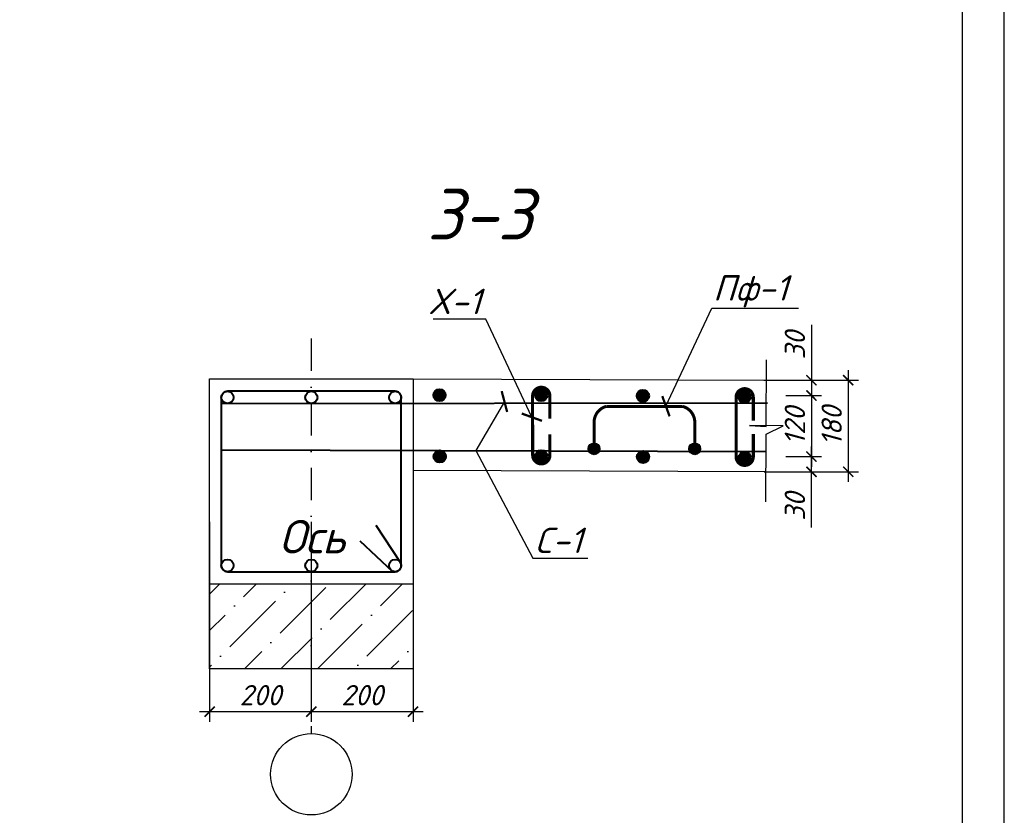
# Model space of a CAD drawing. Header units: millimetres. Extents: x -33345 to 4712671, y -3392 to 121473.
# Tile 657 of 1056: x 3397110 to 3408872, y 50506 to 60009. Entities that reach past the tile are written whole.
import ezdxf
from ezdxf import colors
from ezdxf.entities.mleader import LeaderData, LeaderLine
from ezdxf.math import Vec2, Vec3

# ---------------------------------------------------------------- set-up
doc = ezdxf.new("R2010")
doc.units = ezdxf.units.MM
doc.linetypes.add('DASHDOT', pattern=[25.4, 12.7, -6.35, 0, -6.35])
doc.layers.add('.', color=7, linetype='Continuous', lineweight=15)
doc.layers.add('0.25', color=7, linetype='Continuous', lineweight=25)
doc.styles.add('_text', font='isocpeui.ttf')
doc.styles.add('Констр', font='isocpeui.ttf')
doc.styles.add('Тохир', font='isocpeui.ttf', dxfattribs={"oblique": 2, "height": 250})
doc.dimstyles.new('20', dxfattribs={"dimscale": 100, "dimtxt": 2, "dimasz": 1, "dimexe": 1, "dimexo": 1.5, "dimtad": 1, "dimdec": 0, "dimlfac": 0.2, "dimrnd": 5, "dimdsep": 46, "dimtxsty": 'Констр', "dimblk": 'ARCHTICK', "dimcen": 2.5, "dimdle": 1, "dimadec": 0, "dimazin": 0, "dimtfac": 1, "dimtdec": 0, "dimtmove": 2, "dimatfit": 3, "dimldrblk": 'OBLIQUE', "dimfxl": 1.25, "dimtolj": 1, "dimtzin": 0, "dimarcsym": 0})

# ---------------------------------------------------------------- blocks, each defined once
blk = doc.blocks.new('*U282')
at = {"layer": '0.25', "color": 5, "linetype": 'Continuous', "lineweight": 25, "ltscale": 100}
blk.add_lwpolyline([(-72619, 0), (0, 0), (0, 42000), (-72619, 42000), (-72619, 0)], dxfattribs=at)
at = {"layer": '0.25', "color": 7, "linetype": 'Continuous', "lineweight": 30, "ltscale": 100}
blk.add_lwpolyline([(-70619, 500), (-500, 500), (-500, 41500), (-70619, 41500), (-70619, 500)], dxfattribs=at)
blk = doc.blocks.new('_ArchTick')
at = {"color": 0, "linetype": 'ByBlock', "const_width": 0.15}
blk.add_lwpolyline([(-0.5, -0.5), (0.5, 0.5)], dxfattribs=at)
blk = doc.blocks.new('*D669')
at = {"color": 0, "lineweight": -2, "ltscale": 100, "transparency": 16777216}
for p, q in [((-49142794.1, 22624177.6), (-49142794.1, 22622210)), ((-49141794.1, 22624177.6), (-49141794.1, 22622210)), ((-49141694.1, 22622310), (-49142894.1, 22622310))]:
    blk.add_line(p, q, dxfattribs=at)
at = {"layer": 'Defpoints', "color": 0, "lineweight": 0, "ltscale": 100, "transparency": 16777216}
for p in [(-49142794.1, 22624327.6), (-49141794.1, 22624327.6), (-49142794.1, 22622310)]:
    blk.add_point(p, dxfattribs=at)
at = {"color": 0, "lineweight": -2, "ltscale": 100, "transparency": 16777216, "xscale": 100, "yscale": 100, "zscale": 100, "rotation": 180}
blk.add_blockref('_ArchTick', (-49142794.1, 22622310), dxfattribs=at)
at = {"color": 0, "lineweight": -2, "ltscale": 100, "transparency": 16777216, "xscale": 100, "yscale": 100, "zscale": 100}
blk.add_blockref('_ArchTick', (-49141794.1, 22622310), dxfattribs=at)
at = {"color": 0, "ltscale": 100, "transparency": 16777216, "insert": (-49142294.1, 22622472.5), "char_height": 200, "attachment_point": 5, "style": 'Констр'}
blk.add_mtext('\\A1;200', dxfattribs=at)
blk = doc.blocks.new('_Oblique')
at = {"color": 0, "linetype": 'ByBlock', "lineweight": -2}
blk.add_line((-0.5, -0.5), (0.5, 0.5), dxfattribs=at)
blk = doc.blocks.new('*D670')
at = {"color": 0, "lineweight": -2, "ltscale": 100, "transparency": 16777216}
for p, q in [((-49143794.1, 22624177.6), (-49143794.1, 22622210)), ((-49142794.1, 22624177.6), (-49142794.1, 22622210)), ((-49142694.1, 22622310), (-49143894.1, 22622310))]:
    blk.add_line(p, q, dxfattribs=at)
at = {"layer": 'Defpoints', "color": 0, "lineweight": 0, "ltscale": 100, "transparency": 16777216}
for p in [(-49143794.1, 22624327.6), (-49142794.1, 22624327.6), (-49143794.1, 22622310)]:
    blk.add_point(p, dxfattribs=at)
at = {"color": 0, "lineweight": -2, "ltscale": 100, "transparency": 16777216, "xscale": 100, "yscale": 100, "zscale": 100, "rotation": 180}
blk.add_blockref('_ArchTick', (-49143794.1, 22622310), dxfattribs=at)
at = {"color": 0, "lineweight": -2, "ltscale": 100, "transparency": 16777216, "xscale": 100, "yscale": 100, "zscale": 100}
blk.add_blockref('_ArchTick', (-49142794.1, 22622310), dxfattribs=at)
at = {"color": 0, "ltscale": 100, "transparency": 16777216, "insert": (-49143294.1, 22622472.5), "char_height": 200, "attachment_point": 5, "style": 'Констр'}
blk.add_mtext('\\A1;200', dxfattribs=at)
blk = doc.blocks.new('*D671')
at = {"color": 0, "lineweight": -2, "ltscale": 100, "transparency": 16777216}
for p, q in [((-49137515.4, 22625669.2), (-49137515.4, 22624569.2)), ((-49138343.5, 22625569.2), (-49137415.4, 22625569.2)), ((-49138341.5, 22624669.2), (-49137415.4, 22624669.2))]:
    blk.add_line(p, q, dxfattribs=at)
at = {"layer": 'Defpoints', "color": 0, "lineweight": 0, "ltscale": 100, "transparency": 16777216}
for p in [(-49138493.5, 22625569.2), (-49138491.5, 22624669.2), (-49137515.4, 22624669.2)]:
    blk.add_point(p, dxfattribs=at)
at = {"color": 0, "lineweight": -2, "ltscale": 100, "transparency": 16777216, "xscale": 100, "yscale": 100, "zscale": 100}
for p, rotation in [((-49137515.4, 22625569.2), 90), ((-49137515.4, 22624669.2), 270)]:
    blk.add_blockref('_ArchTick', p, dxfattribs=dict(at, rotation=rotation))
at = {"color": 0, "ltscale": 100, "transparency": 16777216, "insert": (-49137677.9, 22625119.2), "char_height": 200, "attachment_point": 5, "rotation": 90, "style": 'Констр'}
blk.add_mtext('\\A1;180', dxfattribs=at)
blk = doc.blocks.new('*D332')
at = {"color": 0, "lineweight": -2, "ltscale": 200, "transparency": 16777216}
for p, q in [((-49137877.1, 22626114.6), (-49137877.1, 22625568.5)), ((-49137877.1, 22625668.5), (-49137877.1, 22625318.5)), ((-49137979.8, 22625568.5), (-49137777.1, 22625568.5)), ((-49138129.8, 22625418.5), (-49137777.1, 22625418.5))]:
    blk.add_line(p, q, dxfattribs=at)
at = {"layer": 'Defpoints', "color": 0, "ltscale": 200, "transparency": 16777216}
for p in [(-49138129.8, 22625568.5), (-49138279.8, 22625418.5), (-49137877.1, 22625418.5)]:
    blk.add_point(p, dxfattribs=at)
at = {"color": 0, "lineweight": -2, "ltscale": 200, "transparency": 16777216, "xscale": 100, "yscale": 100, "zscale": 100}
for p, rotation in [((-49137877.1, 22625568.5), 90), ((-49137877.1, 22625418.5), 270)]:
    blk.add_blockref('_ArchTick', p, dxfattribs=dict(at, rotation=rotation))
at = {"color": 0, "ltscale": 200, "transparency": 16777216, "insert": (-49138039.6, 22625912.2), "char_height": 200, "attachment_point": 5, "rotation": 90, "style": 'Констр'}
blk.add_mtext('\\A1;30', dxfattribs=at)
blk = doc.blocks.new('*D672')
at = {"color": 0, "lineweight": -2, "ltscale": 200, "transparency": 16777216}
for p, q in [((-49137877.1, 22625518.5), (-49137877.1, 22624718.5)), ((-49138129.8, 22625418.5), (-49137777.1, 22625418.5)), ((-49138128.9, 22624818.5), (-49137777.1, 22624818.5))]:
    blk.add_line(p, q, dxfattribs=at)
at = {"layer": 'Defpoints', "color": 0, "lineweight": 0, "ltscale": 200, "transparency": 16777216}
for p in [(-49138279.8, 22625418.5), (-49138278.9, 22624818.5), (-49137877.1, 22624818.5)]:
    blk.add_point(p, dxfattribs=at)
at = {"color": 0, "lineweight": -2, "ltscale": 200, "transparency": 16777216, "xscale": 100, "yscale": 100, "zscale": 100}
for p, rotation in [((-49137877.1, 22625418.5), 90), ((-49137877.1, 22624818.5), 270)]:
    blk.add_blockref('_ArchTick', p, dxfattribs=dict(at, rotation=rotation))
at = {"color": 0, "ltscale": 200, "transparency": 16777216, "insert": (-49138039.6, 22625118.5), "char_height": 200, "attachment_point": 5, "rotation": 90, "style": 'Констр'}
blk.add_mtext('\\A1;120', dxfattribs=at)
blk = doc.blocks.new('*D673')
at = {"color": 0, "lineweight": -2, "ltscale": 200, "transparency": 16777216}
for p, q in [((-49137877.1, 22624568.5), (-49137877.1, 22624918.5)), ((-49138129.8, 22624818.5), (-49137777.1, 22624818.5)), ((-49137979.8, 22624668.5), (-49137777.1, 22624668.5)), ((-49137877.1, 22624122.3), (-49137877.1, 22624668.5))]:
    blk.add_line(p, q, dxfattribs=at)
at = {"layer": 'Defpoints', "color": 0, "lineweight": 0, "ltscale": 200, "transparency": 16777216}
for p in [(-49138279.8, 22624818.5), (-49137877.1, 22624818.5), (-49138129.8, 22624668.5)]:
    blk.add_point(p, dxfattribs=at)
at = {"color": 0, "lineweight": -2, "ltscale": 200, "transparency": 16777216, "xscale": 100, "yscale": 100, "zscale": 100}
for p, rotation in [((-49137877.1, 22624818.5), 90), ((-49137877.1, 22624668.5), 270)]:
    blk.add_blockref('_ArchTick', p, dxfattribs=dict(at, rotation=rotation))
at = {"color": 0, "ltscale": 200, "transparency": 16777216, "insert": (-49138039.6, 22624324.7), "char_height": 200, "attachment_point": 5, "rotation": 90, "style": 'Констр'}
blk.add_mtext('\\A1;30', dxfattribs=at)
blk = doc.blocks.new('qqq34r')
at = {"layer": '.'}
h = blk.add_hatch(color=256, dxfattribs=at)
h.dxf.hatch_style = 1
h.paths.add_polyline_path([(-49140072.1, 22624894.8, 1), (-49139956.1, 22624894.8, 1)])
h = blk.add_hatch(color=256, dxfattribs=at)
h.dxf.hatch_style = 1
h.paths.add_polyline_path([(-49139082.6, 22624894.8, 1), (-49138966.6, 22624894.8, 1)])
at = {"lineweight": 40, "true_color": 0x93278f}
h = blk.add_hatch(color=217, dxfattribs=at)
h.dxf.hatch_style = 1
edge = h.paths.add_edge_path()
edge.add_arc((-49141533.6, 22625421.2), 60, 0, 360)
h = blk.add_hatch(color=217, dxfattribs=at)
h.dxf.hatch_style = 1
edge = h.paths.add_edge_path()
edge.add_arc((-49140533.6, 22625422.4), 60, 0, 360)
h = blk.add_hatch(color=217, dxfattribs=at)
h.dxf.hatch_style = 1
edge = h.paths.add_edge_path()
edge.add_arc((-49139533.6, 22625414.2), 60, 0, 360)
h = blk.add_hatch(color=217, dxfattribs=at)
h.dxf.hatch_style = 1
edge = h.paths.add_edge_path()
edge.add_arc((-49138533.7, 22625406.1), 60, 0, 360)
h = blk.add_hatch(color=217, dxfattribs=at)
h.dxf.hatch_style = 1
edge = h.paths.add_edge_path()
edge.add_arc((-49141531.7, 22624819.9), 60, 0, 360)
h = blk.add_hatch(color=217, dxfattribs=at)
h.dxf.hatch_style = 1
edge = h.paths.add_edge_path()
edge.add_arc((-49140532.8, 22624822.3), 60, 0, 360)
h = blk.add_hatch(color=217, dxfattribs=at)
h.dxf.hatch_style = 1
edge = h.paths.add_edge_path()
edge.add_arc((-49139532.8, 22624814.2), 60, 0, 360)
h = blk.add_hatch(color=217, dxfattribs=at)
h.dxf.hatch_style = 1
edge = h.paths.add_edge_path()
edge.add_arc((-49138533.2, 22624806.1), 60, 0, 360)
at = {"ltscale": 100}
h = blk.add_hatch(dxfattribs=at)
h.set_pattern_fill('ANSI36', color=256, scale=80, style=0)
h.set_pattern_definition([(45, (-49757561.84, 22519457.66), (134.70384, 493.91409), [635, -127, 0, -127])])
h.paths.add_polyline_path([(-49143794.1, 22623564.1), (-49141794.1, 22623564.1), (-49141794.1, 22622730.7), (-49143794.1, 22622730.7)])
at = {"color": 1, "linetype": 'DASHDOT', "ltscale": 25}
blk.add_line((-49142794.1, 22625977.7), (-49142794.1, 22622095.1), dxfattribs=at)
at = {"color": 217, "lineweight": 40, "true_color": 0x93278f}
for p, q in [((-49143678.9, 22625340), (-49138310, 22625345.3)), ((-49143678.9, 22624882.9), (-49138318.3, 22624869.1))]:
    blk.add_line(p, q, dxfattribs=at)
for points in [[(-49138324.9, 22624374.3), (-49138321.5, 22625040), (-49138154.7, 22625119.7), (-49138487.5, 22625122.4), (-49138320.6, 22625114.6), (-49138317.3, 22625768.9)], [(-49141794.1, 22625582.6), (-49138318.3, 22625568.5)], [(-49141794.1, 22625582.6), (-49138318.3, 22625568.5)], [(-49138321.6, 22624668.5), (-49141797.4, 22624682.6)]]:
    blk.add_lwpolyline(points)
at = {"ltscale": 100}
blk.add_lwpolyline([(-49141794.1, 22622730.7), (-49143794.1, 22622730.7), (-49143794.1, 22625582.6), (-49141794.1, 22625582.6)], close=True, dxfattribs=at)
blk.add_lwpolyline([(-49143794.1, 22625582.6), (-49141794.1, 22625582.6), (-49141794.1, 22623564.1), (-49143794.1, 22623564.1)], close=True)
at = {"color": 32, "lineweight": 30, "true_color": 0xcd6928, "const_width": 30}
for points in [[(-49140447.8, 22625036.5), (-49140447.8, 22624831.2, -0.414214), (-49140532.8, 22624746.2, -0.414214), (-49140617.8, 22624831.2), (-49140618.4, 22625414.8, -1), (-49140448.4, 22625414.8, 0), (-49140448.4, 22625190.1, -4563395051.154717)], [(-49138448.4, 22625038.6), (-49138448.2, 22624816.2, -0.414214), (-49138533.2, 22624731.2, -0.414214), (-49138618.2, 22624816.2), (-49138618.4, 22625401.1, -1), (-49138448.4, 22625401.1, 0), (-49138448.4, 22625171.6, -4563395051.154717)]]:
    blk.add_lwpolyline(points, format="xyb", dxfattribs=at)
at = {"lineweight": 40}
blk.add_lwpolyline([(-49141909.2, 22623746.5), (-49141909.2, 22625400.1, 0.414214), (-49141969.2, 22625460.1), (-49143618.9, 22625460.1, 0.414214), (-49143678.9, 22625400.1), (-49143678.9, 22623746.5, 0.414214), (-49143618.9, 22623686.5), (-49141969.2, 22623686.5, 0.573752), (-49141917, 22623776), (-49142157.3, 22624140.7)], format="xyb", dxfattribs=at)
at = {"const_width": 30}
blk.add_lwpolyline([(-49140014.1, 22624952.8), (-49140014.1, 22625154.8, -0.336807), (-49139895.2, 22625311.3), (-49139667.9, 22625311), (-49139142.6, 22625311.3, -0.336807), (-49139023.7, 22625154.8), (-49139023.7, 22624952.8)], format="xyb", dxfattribs=at)
at = {"lineweight": 40}
blk.add_lwpolyline([(-49141993.9, 22623686.5), (-49142313.7, 22623986.2)], dxfattribs=at)
for centre in [(-49143618.9, 22625400.1), (-49142794.1, 22625400.1), (-49141969.2, 22625400.1), (-49143618.9, 22623746.5), (-49142794.1, 22623746.5), (-49141969.2, 22623746.5)]:
    blk.add_circle(centre, 60, dxfattribs=at)
at = {"color": 217, "lineweight": 40, "true_color": 0x93278f}
for centre in [(-49141533.6, 22625421.2), (-49140533.6, 22625422.4), (-49139533.6, 22625414.2), (-49138533.7, 22625406.1), (-49141531.7, 22624819.9), (-49140532.8, 22624822.3), (-49139532.8, 22624814.2), (-49138533.2, 22624806.1)]:
    blk.add_circle(centre, 60, dxfattribs=at)
for centre in [(-49140014.1, 22624894.8), (-49139024.6, 22624894.8)]:
    blk.add_circle(centre, 58)
at = {"linetype": 'Continuous', "ltscale": 100}
blk.add_circle((-49142794.1, 22621695.1), 400, dxfattribs=at)
at = {"insert": (-49141655.9, 22627451.3), "char_height": 500, "width": 1786.193, "attachment_point": 1, "style": '_text'}
blk.add_mtext('3-3', dxfattribs=at)
at = {"ltscale": 200}
for base, p1, p2, angle, picture, middle in [((-49137877.1, 22625418.5), (-49138129.8, 22625568.5), (-49138279.8, 22625418.5), 90, '*D332', (-49137933.7, 22625912.2)), ((-49137877.1, 22624818.5), (-49138129.8, 22624668.5), (-49138279.8, 22624818.5), 270, '*D673', (-49137933.7, 22624324.7))]:
    dim = blk.add_linear_dim(base=base, p1=p1, p2=p2, angle=angle, dimstyle='20', override={"dimblk1": 'ArchTick', "dimblk2": 'ArchTick', "dimsah": 1, "dimtmove": 1}, dxfattribs=at)
    dim.commit()
    dim.dimension.update_dxf_attribs({"geometry": picture, "text_midpoint": middle, "dimtype": 128})
at = {"ltscale": 100}
for base, p1, p2, angle, override, picture, middle in [((-49137515.4, 22624669.2), (-49138493.5, 22625569.2), (-49138491.5, 22624669.2), 90, {"dimblk1": 'ArchTick', "dimblk2": 'ArchTick', "dimsah": 1}, '*D671', (-49137677.9, 22625119.2)), ((-49143794.1, 22622310), (-49142794.1, 22624327.6), (-49143794.1, 22624327.6), 180, {"dimlfac": 0.2, "dimtxsty": 'Констр', "dimblk1": 'ArchTick', "dimblk2": 'ArchTick', "dimsah": 1, "dimtolj": 1}, '*D670', (-49143294.1, 22622472.5)), ((-49142794.1, 22622310), (-49141794.1, 22624327.6), (-49142794.1, 22624327.6), 180, {"dimtxsty": 'Констр'}, '*D669', (-49142294.1, 22622472.5))]:
    dim = blk.add_linear_dim(base=base, p1=p1, p2=p2, angle=angle, dimstyle='20', override=override, dxfattribs=at)
    dim.commit()
    dim.dimension.update_dxf_attribs({"geometry": picture, "text_midpoint": middle})
at = {"ltscale": 200}
dim = blk.add_linear_dim(base=(-49137877.1, 22624818.5), p1=(-49138279.8, 22625418.5), p2=(-49138278.9, 22624818.5), angle=90, dimstyle='20', override={"dimscale": 100, "dimlfac": 0.2, "dimtxsty": 'Констр', "dimblk1": 'ArchTick', "dimblk2": 'ArchTick', "dimsah": 1, "dimtolj": 1}, dxfattribs=at)
dim.commit()
dim.dimension.update_dxf_attribs({"geometry": '*D672', "text_midpoint": (-49138039.6, 22625118.5)})
ml = blk.add_multileader_mtext('Standard')
ml.set_content('Пф-1', color=256, style='Тохир')
ml.set_leader_properties()
ml.set_arrow_properties(name='ARCHTICK')
ml.build(insert=Vec2(0, 0))
ml.multileader.update_dxf_attribs({"text_left_attachment_type": 6, "text_right_attachment_type": 6, "dogleg_length": 0.36, "arrow_head_size": 150})
ctx = ml.context
ctx.base_point, ctx.char_height, ctx.arrow_head_size, ctx.landing_gap_size, ctx.plane_origin = Vec3(-49138855.8, 22626276.3), 250, 150, 10, Vec3(-49122677, 22630271.9)
ctx.left_attachment, ctx.right_attachment = 6, 6
notes = []
notes.append((ctx, [(0, (1, 1, 0), (-49138856.2, 22626276.3), (1, 0), 0.36, [(1, [(-49139307.7, 22625313.2)], 0, [])])]))
ctx.mtext.insert, ctx.mtext.rotation, ctx.mtext.flow_direction = Vec3(-49138845.8, 22626601.3), 6.283185, 5
ml = blk.add_multileader_mtext('Standard')
ml.set_content('X-1', color=256, style='Тохир')
ml.set_leader_properties()
ml.set_arrow_properties(name='ARCHTICK')
ml.build(insert=Vec2(0, 0))
ml.multileader.update_dxf_attribs({"text_left_attachment_type": 6, "text_right_attachment_type": 6, "dogleg_length": 0.36, "arrow_head_size": 150})
ctx = ml.context
ctx.base_point, ctx.char_height, ctx.arrow_head_size, ctx.landing_gap_size, ctx.plane_origin = Vec3(-49141657.5, 22626168.5), 250, 150, 10, Vec3(-49157256.5, 22630164)
ctx.left_attachment, ctx.right_attachment = 6, 6
notes.append((ctx, [(0, (1, 1, 0), (-49141077.3, 22626168.5), (-1, 0), 0.36, [(1, [(-49140625.8, 22625205.3)], 0, [])])]))
ctx.mtext.insert, ctx.mtext.flow_direction = Vec3(-49141647.5, 22626468.5), 5
ml = blk.add_multileader_mtext('Standard')
ml.set_content('C-1', color=256, style='Тохир')
ml.set_leader_properties()
ml.set_arrow_properties(name='ARCHTICK')
ml.build(insert=Vec2(0, 0))
ml.multileader.update_dxf_attribs({"text_left_attachment_type": 6, "text_right_attachment_type": 6, "dogleg_length": 0.36, "arrow_head_size": 150})
ctx = ml.context
ctx.base_point, ctx.char_height, ctx.arrow_head_size, ctx.landing_gap_size, ctx.plane_origin = Vec3(-49140615.5, 22623819.4), 250, 150, 10, Vec3(-49156457.7, 22627858.8)
ctx.left_attachment, ctx.right_attachment = 6, 6
notes.append((ctx, [(1, (1, 1, 0), (-49140617.3, 22623819.4), (1, 0), 1.8, [(0, [(-49140895.7, 22625359.3), (-49141177.5, 22624876.5)], 0, [])])]))
ctx.mtext.insert, ctx.mtext.flow_direction = Vec3(-49140605.5, 22624119.4), 5
for ctx, leaders in notes:
    for number, flags, end, landing, length, lines in leaders:
        leader = LeaderData()
        leader.index, (leader.has_last_leader_line, leader.has_dogleg_vector, leader.attachment_direction) = number, flags
        leader.last_leader_point, leader.dogleg_vector, leader.dogleg_length = Vec3(end), Vec3(landing), length
        for number, points, colour, breaks in lines:
            line = LeaderLine()
            line.index, line.vertices, line.color, line.breaks = number, Vec3.list(points), colors.encode_raw_color(colour), breaks
            leader.lines.append(line)
        ctx.leaders.append(leader)

msp = doc.modelspace()

# ---------------------------------------------------------------- block references
at = {"xscale": 1.215, "yscale": 1.215, "zscale": 1.215}
msp.add_blockref('qqq34r', (63109088.266, -27434363.238), dxfattribs=at)
at = {"layer": '0.25', "ltscale": 100, "transparency": 33554687}
msp.add_blockref('*U282', (3408871.727, 44501.326, 1359241.5), dxfattribs=at)

# ---------------------------------------------------------------- texts
at = {"insert": (3400207.434, 54033.538), "char_height": 400, "width": 1486.76349, "attachment_point": 1, "style": '_text'}
msp.add_mtext('Ось', dxfattribs=at)

doc.saveas('drawing.dxf')
